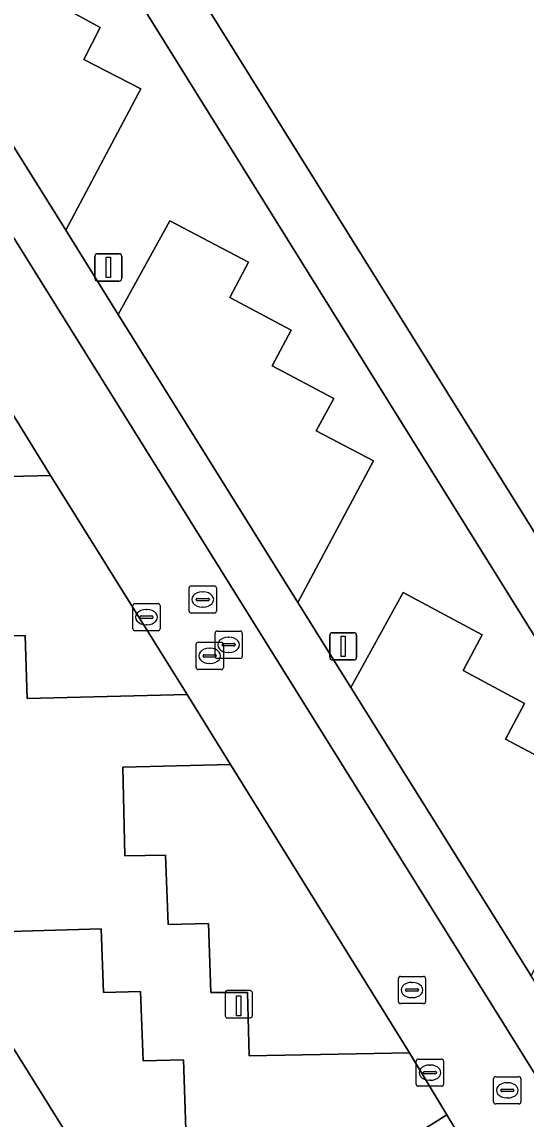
# Model space of a CAD drawing. Extents: x 159279 to 160377, y 384531 to 385888.
# Drawn here: x 159816.39 to 159834.9, y 385483.41 to 385523.66 of the extents above; entities that cross this region are included whole.
import ezdxf

# ---------------------------------------------------------------- set-up
doc = ezdxf.new("R2010")
doc.units = 0
for name, color, linetype in [('IMGEO_Groenvoorziening', 7, 'Continuous'), ('IMGEO_Kolk', 7, 'Continuous'), ('IMGEO_Laadpaal', 7, 'Continuous'), ('IMGEO_Lichtmast', 7, 'Continuous'), ('IMGEO_Pand', 7, 'Continuous'), ('IMGEO_Parkeervlak_open', 7, 'Continuous'), ('IMGEO_Rijbaan_lokaal_open', 7, 'Continuous'), ('IMGEO_Rioolput', 7, 'Continuous'), ('IMGEO_Voetpad_open', 7, 'Continuous')]:
    doc.layers.add(name, color=color, linetype=linetype)

msp = doc.modelspace()

# ---------------------------------------------------------------- linework, layer by layer
at = {"layer": 'IMGEO_Groenvoorziening'}
for points in [[(159840.851, 385492.078), (159812.202, 385538.048)], [(159817.027, 385524.69), (159819.259, 385523.46), (159818.662, 385522.287), (159820.756, 385521.203), (159818.002, 385516.02), (159819.928, 385512.925), (159821.819, 385516.359), (159824.711, 385514.842), (159824.023, 385513.546), (159826.279, 385512.347), (159825.573, 385511.044), (159827.843, 385509.848), (159827.191, 385508.652), (159829.294, 385507.561), (159826.52, 385502.354), (159828.464, 385499.234), (159830.395, 385502.728), (159833.289, 385501.171), (159832.592, 385499.861), (159834.844, 385498.654), (159834.147, 385497.346), (159836.412, 385496.145)], [(159821.659, 385477.076), (159831.993, 385483.566), (159830.625, 385485.838), (159824.734, 385485.73), (159824.669, 385488.053), (159823.323, 385488.047), (159823.241, 385490.581), (159821.76, 385490.544), (159821.656, 385493.082), (159820.173, 385493.061), (159820.101, 385496.314), (159824.052, 385496.411), (159822.46, 385498.98), (159816.581, 385498.841), (159816.503, 385501.146), (159815.159, 385501.124), (159815.067, 385503.657), (159813.597, 385503.643), (159813.475, 385506.923), (159817.434, 385507.021), (159815.851, 385509.594)], [(159813.438, 385490.21), (159819.301, 385490.387), (159819.387, 385488.045), (159820.742, 385488.091), (159820.838, 385485.538), (159822.32, 385485.584), (159822.406, 385483.022)]]:
    msp.add_lwpolyline(points, dxfattribs=at)
at = {"layer": 'IMGEO_Kolk'}
for p, q in [((159820.464, 385501.394), (159820.464, 385502.246)), ((159820.539, 385502.32), (159821.391, 385502.32)), ((159820.952, 385502.1), (159820.977, 385502.1)), ((159821.465, 385502.246), (159821.465, 385501.394)), ((159820.723, 385501.814), (159820.723, 385501.826)), ((159821.161, 385501.777), (159820.763, 385501.777)), ((159820.766, 385501.863), (159821.164, 385501.863)), ((159821.207, 385501.826), (159821.207, 385501.814)), ((159821.391, 385501.32), (159820.539, 385501.32)), ((159820.975, 385501.54), (159820.95, 385501.54)), ((159830.946, 385485.608), (159831.798, 385485.608)), ((159830.871, 385484.682), (159830.871, 385485.534)), ((159831.173, 385485.151), (159831.571, 385485.151)), ((159831.359, 385485.388), (159831.384, 385485.388)), ((159831.872, 385485.534), (159831.872, 385484.682)), ((159831.13, 385485.102), (159831.13, 385485.114)), ((159831.568, 385485.065), (159831.17, 385485.065)), ((159831.382, 385484.828), (159831.357, 385484.828)), ((159831.614, 385485.114), (159831.614, 385485.102)), ((159831.798, 385484.608), (159830.946, 385484.608))]:
    msp.add_line(p, q, dxfattribs=at)
for points in [[(159820.464, 385501.394), (159820.464, 385502.246)], [(159820.539, 385502.32), (159821.391, 385502.32)], [(159821.465, 385502.246), (159821.465, 385501.394)], [(159821.391, 385501.32), (159820.539, 385501.32)], [(159830.946, 385485.608), (159831.798, 385485.608)], [(159830.871, 385484.682), (159830.871, 385485.534)], [(159831.872, 385485.534), (159831.872, 385484.682)], [(159831.798, 385484.608), (159830.946, 385484.608)]]:
    msp.add_lwpolyline(points, dxfattribs=at)
for centre, radius, start, end in [((159820.541, 385502.244), 0.0765, 91.552, 178.448), ((159820.541, 385502.244), 0.0765, 91.552, 178.448), ((159821.389, 385502.244), 0.0765, 1.552, 88.448), ((159821.389, 385502.244), 0.0765, 1.552, 88.448), ((159820.763, 385501.823), 0.0403, 85.8775, 175.7526), ((159820.76, 385501.813), 0.0366, 178.938, 274.7102), ((159821.164, 385501.82), 0.043, 264.8664, 352.4533), ((159821.168, 385501.825), 0.0386, 1.7309, 96.639), ((159820.541, 385501.396), 0.0765, 181.552, 268.448), ((159820.541, 385501.396), 0.0765, 181.552, 268.448), ((159821.389, 385501.396), 0.0765, 271.552, 358.448), ((159821.389, 385501.396), 0.0765, 271.552, 358.448), ((159830.948, 385485.532), 0.0765, 91.552, 178.448), ((159830.948, 385485.532), 0.0765, 91.552, 178.448), ((159831.796, 385485.532), 0.0765, 1.552, 88.448), ((159831.796, 385485.532), 0.0765, 1.552, 88.448), ((159831.17, 385485.111), 0.0403, 85.8775, 175.7526), ((159831.575, 385485.113), 0.0386, 1.7309, 96.639), ((159831.167, 385485.101), 0.0366, 178.938, 274.7102), ((159831.571, 385485.108), 0.043, 264.8664, 352.4533), ((159830.948, 385484.684), 0.0765, 181.552, 268.448), ((159830.948, 385484.684), 0.0765, 181.552, 268.448), ((159831.796, 385484.684), 0.0765, 271.552, 358.448), ((159831.796, 385484.684), 0.0765, 271.552, 358.448)]:
    msp.add_arc(centre, radius, start, end, dxfattribs=at)
for centre, major_axis, ratio, start_param, end_param in [((159820.951, 385501.82), (-0.387, 0.002), 0.722429, 4.712389, 7.853982), ((159820.976, 385501.82), (-0.39, 0.002), 0.717154, 1.570796, 4.712389), ((159831.358, 385485.108), (-0.387, 0.002), 0.722429, 4.712389, 7.853982), ((159831.383, 385485.108), (-0.39, 0.002), 0.717154, 1.570796, 4.712389)]:
    msp.add_ellipse(centre, major_axis=major_axis, ratio=ratio, start_param=start_param, end_param=end_param, dxfattribs=at)
at = {"layer": 'IMGEO_Laadpaal'}
for p, q in [((159823.852, 385488.034), (159823.852, 385487.193)), ((159823.852, 385488.034), (159823.852, 385487.193)), ((159824.768, 385488.118), (159823.927, 385488.118)), ((159824.768, 385488.118), (159823.927, 385488.118)), ((159824.852, 385487.202), (159824.852, 385488.043)), ((159824.852, 385487.202), (159824.852, 385488.043)), ((159823.936, 385487.118), (159824.777, 385487.118)), ((159823.936, 385487.118), (159824.777, 385487.118))]:
    msp.add_line(p, q, dxfattribs=at)
msp.add_lwpolyline([(159824.267, 385487.931), (159824.427, 385487.931), (159824.427, 385487.198), (159824.267, 385487.198), (159824.267, 385487.931)], dxfattribs=at)
for centre, start, end in [((159823.93, 385488.04), 92.4484, 184.2845), ((159823.93, 385488.04), 92.4484, 184.2845), ((159824.774, 385488.04), 2.4484, 94.2845), ((159824.774, 385488.04), 2.4484, 94.2845), ((159823.93, 385487.196), 182.4484, 274.2845), ((159823.93, 385487.196), 182.4484, 274.2845), ((159824.774, 385487.196), 272.4484, 4.2845), ((159824.774, 385487.196), 272.4484, 4.2845)]:
    msp.add_arc(centre, 0.0779, start, end, dxfattribs=at)
at = {"layer": 'IMGEO_Lichtmast'}
for p, q in [((159819.068, 385514.254), (159819.068, 385515.054)), ((159819.068, 385515.054), (159819.068, 385514.254)), ((159819.168, 385515.154), (159819.958, 385515.154)), ((159819.958, 385515.154), (159819.168, 385515.154)), ((159820.058, 385515.054), (159820.058, 385514.254)), ((159820.058, 385514.254), (159820.058, 385515.054)), ((159819.958, 385514.154), (159819.168, 385514.154)), ((159819.168, 385514.154), (159819.958, 385514.154)), ((159827.791, 385501.249), (159828.581, 385501.249)), ((159828.581, 385501.249), (159827.791, 385501.249)), ((159827.691, 385500.349), (159827.691, 385501.149)), ((159827.691, 385501.149), (159827.691, 385500.349)), ((159828.681, 385501.149), (159828.681, 385500.349)), ((159828.681, 385500.349), (159828.681, 385501.149)), ((159828.581, 385500.249), (159827.791, 385500.249)), ((159827.791, 385500.249), (159828.581, 385500.249))]:
    msp.add_line(p, q, dxfattribs=at)
for points in [[(159819.488, 385515.029), (159819.638, 385515.029), (159819.638, 385514.279), (159819.488, 385514.279), (159819.488, 385515.029)], [(159828.111, 385501.124), (159828.261, 385501.124), (159828.261, 385500.374), (159828.111, 385500.374), (159828.111, 385501.124)]]:
    msp.add_lwpolyline(points, dxfattribs=at)
for centre, start, end in [((159819.168, 385515.054), 90, 180), ((159819.168, 385515.054), 90, 180), ((159819.958, 385515.054), 0, 90), ((159819.958, 385515.054), 360, 90), ((159819.168, 385514.254), 180, 270), ((159819.168, 385514.254), 180, 270), ((159819.958, 385514.254), 270, 0), ((159819.958, 385514.254), 270, 0), ((159827.791, 385501.149), 90, 180), ((159827.791, 385501.149), 90, 180), ((159828.581, 385501.149), 0, 90), ((159828.581, 385501.149), 360, 90), ((159827.791, 385500.349), 180, 270), ((159827.791, 385500.349), 180, 270), ((159828.581, 385500.349), 270, 0), ((159828.581, 385500.349), 270, 0)]:
    msp.add_arc(centre, 0.1, start, end, dxfattribs=at)
at = {"layer": 'IMGEO_Pand'}
msp.add_lwpolyline([(159817.007, 385580.869), (159811.586, 385577.468), (159805.406, 385573.591), (159804.077, 385575.728), (159802.913, 385574.996), (159794.714, 385569.897), (159821.203, 385527.404), (159836.253, 385503.261), (159841.644, 385506.638), (159847.853, 385510.528), (159849.182, 385508.397), (159855.088, 385512.08), (159857.661, 385513.679), (159858.523, 385514.215), (159857.359, 385516.083)], close=True, dxfattribs=at)
at = {"layer": 'IMGEO_Parkeervlak_open'}
for points in [[(159809.878, 385529.013), (159818.002, 385516.02), (159820.756, 385521.203), (159818.662, 385522.287), (159819.259, 385523.46), (159817.027, 385524.69), (159817.734, 385525.98), (159815.471, 385527.208), (159816.177, 385528.506), (159813.941, 385529.719), (159814.639, 385530.991), (159811.731, 385532.526)], [(159819.928, 385512.925), (159826.52, 385502.354), (159829.294, 385507.561), (159827.191, 385508.652), (159827.843, 385509.848), (159825.573, 385511.044), (159826.279, 385512.347), (159824.023, 385513.546), (159824.711, 385514.842), (159821.819, 385516.359)], [(159817.434, 385507.021), (159813.475, 385506.923), (159813.597, 385503.643), (159815.067, 385503.657), (159815.159, 385501.124), (159816.503, 385501.146), (159816.581, 385498.841), (159822.46, 385498.98)], [(159828.464, 385499.234), (159835.092, 385488.659), (159837.84, 385493.854), (159835.785, 385494.959), (159836.412, 385496.145), (159834.147, 385497.346), (159834.844, 385498.654), (159832.592, 385499.861), (159833.289, 385501.171), (159830.395, 385502.728)], [(159824.052, 385496.411), (159820.101, 385496.314), (159820.173, 385493.061), (159821.656, 385493.082), (159821.76, 385490.544), (159823.241, 385490.581), (159823.323, 385488.047), (159824.669, 385488.053), (159824.734, 385485.73), (159830.625, 385485.838)], [(159813.438, 385490.21), (159819.999, 385479.722), (159823.962, 385479.786), (159823.882, 385483.07), (159822.406, 385483.022), (159822.32, 385485.584), (159820.838, 385485.538), (159820.742, 385488.091), (159819.387, 385488.045), (159819.301, 385490.387)]]:
    msp.add_lwpolyline(points, close=True, dxfattribs=at)
at = {"layer": 'IMGEO_Rijbaan_lokaal_open'}
for points in [[(159835.286, 385484.963), (159777.319, 385577.896), (159763.507, 385569.247), (159760.965, 385567.655), (159764.01, 385562.812), (159787.822, 385524.685), (159787.874, 385524.601), (159818.691, 385475.205), (159819.629, 385473.653), (159819.962, 385473.095)], [(159808.783, 385520.87), (159809.261, 385520.114), (159815.851, 385509.594), (159817.434, 385507.021), (159822.46, 385498.98), (159824.052, 385496.411), (159830.625, 385485.838), (159831.993, 385483.566), (159832.854, 385482.136), (159834.276, 385479.776)], [(159824.98, 385471.784), (159822.74, 385475.354), (159822.539, 385475.675), (159821.659, 385477.076), (159819.999, 385479.722), (159813.438, 385490.21), (159811.961, 385492.597), (159805.389, 385503.15), (159803.919, 385505.518), (159798.912, 385513.51), (159798.357, 385514.37)]]:
    msp.add_lwpolyline(points, dxfattribs=at)
at = {"layer": 'IMGEO_Rioolput'}
for p, q in [((159822.529, 385502.041), (159822.529, 385502.893)), ((159822.604, 385502.967), (159823.456, 385502.967)), ((159823.53, 385502.893), (159823.53, 385502.041)), ((159822.788, 385502.461), (159822.788, 385502.473)), ((159822.831, 385502.51), (159823.229, 385502.51)), ((159823.017, 385502.747), (159823.042, 385502.747)), ((159823.272, 385502.473), (159823.272, 385502.461)), ((159823.226, 385502.424), (159822.828, 385502.424)), ((159823.04, 385502.187), (159823.015, 385502.187)), ((159823.456, 385501.967), (159822.604, 385501.967)), ((159823.555, 385501.307), (159824.407, 385501.307)), ((159822.86, 385500.9), (159823.712, 385500.9)), ((159823.48, 385500.381), (159823.48, 385501.233)), ((159823.782, 385500.85), (159824.18, 385500.85)), ((159823.968, 385501.087), (159823.993, 385501.087)), ((159824.481, 385501.233), (159824.481, 385500.381)), ((159822.785, 385499.974), (159822.785, 385500.826)), ((159823.087, 385500.443), (159823.485, 385500.443)), ((159823.273, 385500.68), (159823.298, 385500.68)), ((159823.739, 385500.801), (159823.739, 385500.813)), ((159824.177, 385500.764), (159823.779, 385500.764)), ((159823.786, 385500.826), (159823.786, 385499.974)), ((159823.991, 385500.527), (159823.966, 385500.527)), ((159824.223, 385500.813), (159824.223, 385500.801)), ((159823.044, 385500.394), (159823.044, 385500.406)), ((159823.482, 385500.357), (159823.084, 385500.357)), ((159823.296, 385500.12), (159823.271, 385500.12)), ((159823.528, 385500.406), (159823.528, 385500.394)), ((159824.407, 385500.307), (159823.555, 385500.307)), ((159823.712, 385499.9), (159822.86, 385499.9)), ((159830.214, 385487.713), (159830.214, 385488.565)), ((159830.289, 385488.639), (159831.141, 385488.639)), ((159830.702, 385488.419), (159830.727, 385488.419)), ((159831.215, 385488.565), (159831.215, 385487.713)), ((159830.473, 385488.133), (159830.473, 385488.145)), ((159830.911, 385488.096), (159830.513, 385488.096)), ((159830.516, 385488.182), (159830.914, 385488.182)), ((159830.957, 385488.145), (159830.957, 385488.133)), ((159831.141, 385487.639), (159830.289, 385487.639)), ((159830.725, 385487.859), (159830.7, 385487.859)), ((159833.712, 385484.034), (159833.712, 385484.886)), ((159833.787, 385484.96), (159834.639, 385484.96)), ((159834.713, 385484.886), (159834.713, 385484.034)), ((159833.971, 385484.454), (159833.971, 385484.466)), ((159834.409, 385484.417), (159834.011, 385484.417)), ((159834.014, 385484.503), (159834.412, 385484.503)), ((159834.2, 385484.74), (159834.225, 385484.74)), ((159834.455, 385484.466), (159834.455, 385484.454)), ((159834.639, 385483.96), (159833.787, 385483.96)), ((159834.223, 385484.18), (159834.198, 385484.18))]:
    msp.add_line(p, q, dxfattribs=at)
for points in [[(159822.529, 385502.041), (159822.529, 385502.893)], [(159822.604, 385502.967), (159823.456, 385502.967)], [(159823.53, 385502.893), (159823.53, 385502.041)], [(159823.456, 385501.967), (159822.604, 385501.967)], [(159823.555, 385501.307), (159824.407, 385501.307)], [(159822.86, 385500.9), (159823.712, 385500.9)], [(159823.48, 385500.381), (159823.48, 385501.233)], [(159824.481, 385501.233), (159824.481, 385500.381)], [(159822.785, 385499.974), (159822.785, 385500.826)], [(159823.786, 385500.826), (159823.786, 385499.974)], [(159824.407, 385500.307), (159823.555, 385500.307)], [(159823.712, 385499.9), (159822.86, 385499.9)], [(159830.214, 385487.713), (159830.214, 385488.565)], [(159830.289, 385488.639), (159831.141, 385488.639)], [(159831.215, 385488.565), (159831.215, 385487.713)], [(159831.141, 385487.639), (159830.289, 385487.639)], [(159833.712, 385484.034), (159833.712, 385484.886)], [(159833.787, 385484.96), (159834.639, 385484.96)], [(159834.713, 385484.886), (159834.713, 385484.034)], [(159834.639, 385483.96), (159833.787, 385483.96)]]:
    msp.add_lwpolyline(points, dxfattribs=at)
for centre, radius, start, end in [((159822.606, 385502.891), 0.0765, 91.552, 178.448), ((159822.606, 385502.891), 0.0765, 91.552, 178.448), ((159823.454, 385502.891), 0.0765, 1.552, 88.448), ((159823.454, 385502.891), 0.0765, 1.552, 88.448), ((159822.828, 385502.47), 0.0403, 85.8775, 175.7526), ((159822.825, 385502.46), 0.0366, 178.938, 274.7102), ((159823.229, 385502.467), 0.043, 264.8664, 352.4533), ((159823.233, 385502.472), 0.0386, 1.7309, 96.639), ((159822.606, 385502.043), 0.0765, 181.552, 268.448), ((159822.606, 385502.043), 0.0765, 181.552, 268.448), ((159823.454, 385502.043), 0.0765, 271.552, 358.448), ((159823.454, 385502.043), 0.0765, 271.552, 358.448), ((159823.557, 385501.231), 0.0765, 91.552, 178.448), ((159823.557, 385501.231), 0.0765, 91.552, 178.448), ((159824.405, 385501.231), 0.0765, 1.552, 88.448), ((159824.405, 385501.231), 0.0765, 1.552, 88.448), ((159822.862, 385500.824), 0.0765, 91.552, 178.448), ((159822.862, 385500.824), 0.0765, 91.552, 178.448), ((159823.71, 385500.824), 0.0765, 1.552, 88.448), ((159823.71, 385500.824), 0.0765, 1.552, 88.448), ((159823.779, 385500.81), 0.0403, 85.8775, 175.7526), ((159824.184, 385500.812), 0.0386, 1.7309, 96.639), ((159823.084, 385500.403), 0.0403, 85.8775, 175.7526), ((159823.489, 385500.405), 0.0386, 1.7309, 96.639), ((159823.776, 385500.8), 0.0366, 178.938, 274.7102), ((159824.18, 385500.807), 0.043, 264.8664, 352.4533), ((159823.081, 385500.393), 0.0366, 178.938, 274.7102), ((159823.557, 385500.383), 0.0765, 181.552, 268.448), ((159823.557, 385500.383), 0.0765, 181.552, 268.448), ((159823.485, 385500.4), 0.043, 264.8664, 352.4533), ((159824.405, 385500.383), 0.0765, 271.552, 358.448), ((159824.405, 385500.383), 0.0765, 271.552, 358.448), ((159822.862, 385499.976), 0.0765, 181.552, 268.448), ((159822.862, 385499.976), 0.0765, 181.552, 268.448), ((159823.71, 385499.976), 0.0765, 271.552, 358.448), ((159823.71, 385499.976), 0.0765, 271.552, 358.448), ((159830.291, 385488.563), 0.0765, 91.552, 178.448), ((159830.291, 385488.563), 0.0765, 91.552, 178.448), ((159831.139, 385488.563), 0.0765, 1.552, 88.448), ((159831.139, 385488.563), 0.0765, 1.552, 88.448), ((159830.513, 385488.142), 0.0403, 85.8775, 175.7526), ((159830.51, 385488.132), 0.0366, 178.938, 274.7102), ((159830.914, 385488.139), 0.043, 264.8664, 352.4533), ((159830.918, 385488.144), 0.0386, 1.7309, 96.639), ((159830.291, 385487.715), 0.0765, 181.552, 268.448), ((159830.291, 385487.715), 0.0765, 181.552, 268.448), ((159831.139, 385487.715), 0.0765, 271.552, 358.448), ((159831.139, 385487.715), 0.0765, 271.552, 358.448), ((159833.789, 385484.884), 0.0765, 91.552, 178.448), ((159833.789, 385484.884), 0.0765, 91.552, 178.448), ((159834.637, 385484.884), 0.0765, 1.552, 88.448), ((159834.637, 385484.884), 0.0765, 1.552, 88.448), ((159834.011, 385484.463), 0.0403, 85.8775, 175.7526), ((159834.008, 385484.453), 0.0366, 178.938, 274.7102), ((159834.412, 385484.46), 0.043, 264.8664, 352.4533), ((159834.416, 385484.465), 0.0386, 1.7309, 96.639), ((159833.789, 385484.036), 0.0765, 181.552, 268.448), ((159833.789, 385484.036), 0.0765, 181.552, 268.448), ((159834.637, 385484.036), 0.0765, 271.552, 358.448), ((159834.637, 385484.036), 0.0765, 271.552, 358.448)]:
    msp.add_arc(centre, radius, start, end, dxfattribs=at)
for centre, major_axis, ratio, start_param, end_param in [((159823.016, 385502.467), (-0.387, 0.002), 0.722429, 4.712389, 7.853982), ((159823.041, 385502.467), (-0.39, 0.002), 0.717154, 1.570796, 4.712389), ((159823.967, 385500.807), (-0.387, 0.002), 0.722429, 4.712389, 7.853982), ((159823.992, 385500.807), (-0.39, 0.002), 0.717154, 1.570796, 4.712389), ((159823.272, 385500.4), (-0.387, 0.002), 0.722429, 4.712389, 7.853982), ((159823.297, 385500.4), (-0.39, 0.002), 0.717154, 1.570796, 4.712389), ((159830.701, 385488.139), (-0.387, 0.002), 0.722429, 4.712389, 7.853982), ((159830.726, 385488.139), (-0.39, 0.002), 0.717154, 1.570796, 4.712389), ((159834.199, 385484.46), (-0.387, 0.002), 0.722429, 4.712389, 7.853982), ((159834.224, 385484.46), (-0.39, 0.002), 0.717154, 1.570796, 4.712389)]:
    msp.add_ellipse(centre, major_axis=major_axis, ratio=ratio, start_param=start_param, end_param=end_param, dxfattribs=at)
at = {"layer": 'IMGEO_Voetpad_open'}
for points in [[(159777.319, 385577.896), (159835.286, 385484.963)], [(159836.749, 385485.944), (159835.092, 385488.659), (159828.464, 385499.234), (159826.52, 385502.354), (159819.928, 385512.925), (159818.002, 385516.02), (159809.878, 385529.013), (159806.473, 385534.483), (159812.202, 385538.048), (159840.851, 385492.078), (159844.168, 385486.864), (159847.606, 385489.047), (159844.614, 385493.79), (159842.91, 385492.718), (159836.253, 385503.261), (159821.203, 385527.404), (159794.714, 385569.897), (159802.913, 385574.996)]]:
    msp.add_lwpolyline(points, dxfattribs=at)
msp.add_lwpolyline([(159832.854, 385482.136), (159831.993, 385483.566), (159821.659, 385477.076), (159822.539, 385475.675)], close=True, dxfattribs=at)

doc.saveas('drawing.dxf')
